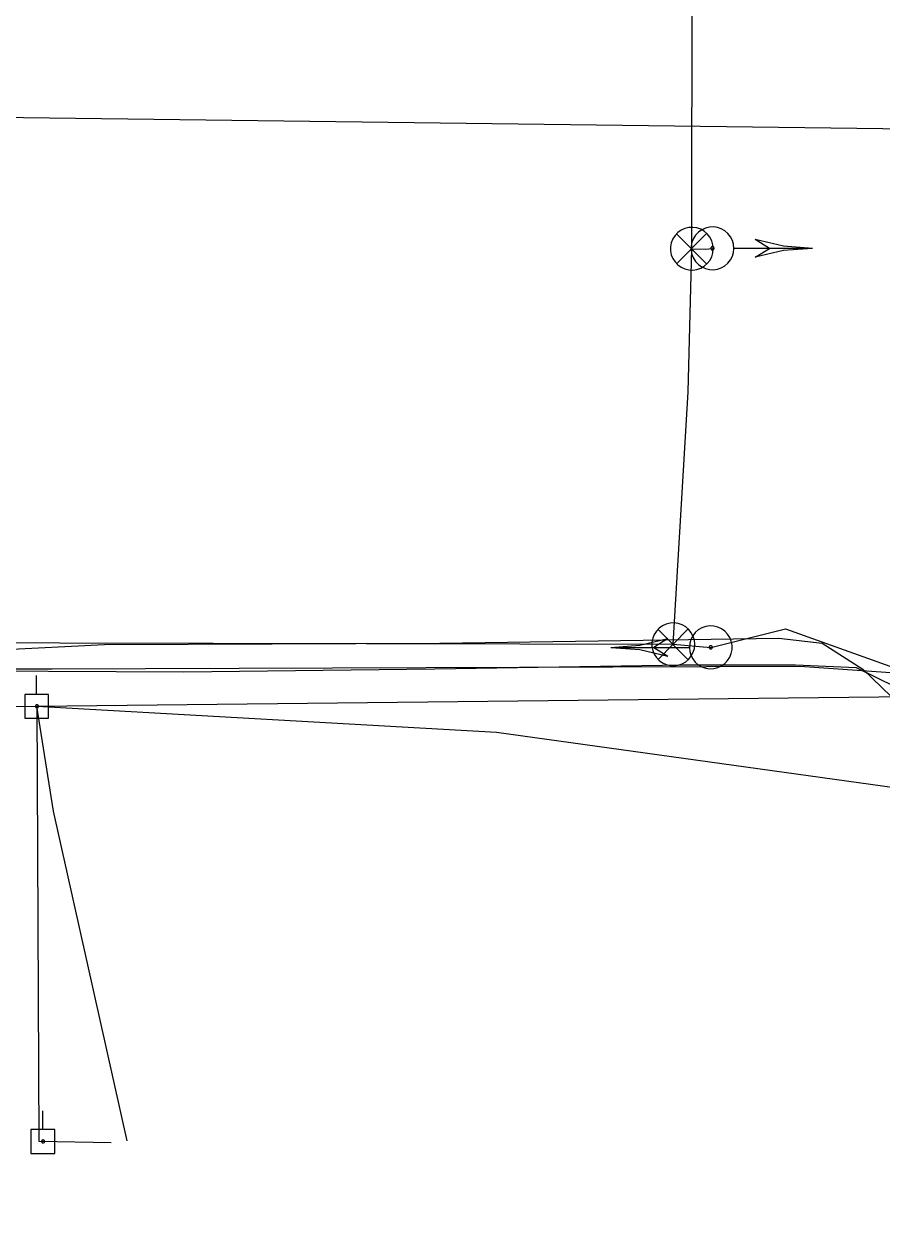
# Model space of a CAD drawing. Extents: x 596028 to 606371, y 330010 to 403088.
# Drawn here: x 601888.4 to 602020.6, y 366000.6 to 366186.9 of the extents above; entities that cross this region are included whole.
import ezdxf

# ---------------------------------------------------------------- set-up
doc = ezdxf.new("R2010")
doc.units = 0
for name, color, linetype in [('E_SIG', 7, 'Continuous'), ('E_SIG_Conduit', 7, 'Continuous'), ('E_UTL_EPowerPole', 7, 'Continuous'), ('E_UTL_FO_UG_MCI', 7, 'Continuous'), ('E_UTL_FO_UG_MWFN', 7, 'Continuous'), ('E_UTL_Overhead', 7, 'Continuous'), ('E_UTL_SAN_UG', 7, 'Continuous'), ('E_UTL_T_UG', 7, 'Continuous')]:
    doc.layers.add(name, color=color, linetype=linetype)

msp = doc.modelspace()

# ---------------------------------------------------------------- linework, layer by layer
at = {"layer": 'E_SIG'}
for points in [[(601994.59, 366152.3), (601994.53, 366152.92), (601994.35, 366153.52), (601994.06, 366154.08), (601993.67, 366154.58), (601993.2, 366154.99), (601992.66, 366155.3), (601992.06, 366155.5), (601991.44, 366155.59), (601990.82, 366155.56), (601990.21, 366155.42), (601989.64, 366155.16), (601989.12, 366154.79), (601988.69, 366154.34), (601988.35, 366153.81), (601988.12, 366153.23), (601988, 366152.61), (601988, 366151.98), (601988.12, 366151.37), (601988.35, 366150.79), (601988.69, 366150.26), (601989.12, 366149.8), (601989.64, 366149.44), (601990.21, 366149.18), (601990.82, 366149.03), (601991.44, 366149), (601992.06, 366149.09), (601992.66, 366149.3), (601993.2, 366149.61), (601993.67, 366150.02), (601994.06, 366150.51), (601994.35, 366151.07), (601994.53, 366151.67), (601994.59, 366152.3)], [(601997.76, 366152.36), (601997.7, 366152.99), (601997.53, 366153.59), (601997.24, 366154.15), (601996.85, 366154.64), (601996.38, 366155.05), (601995.83, 366155.37), (601995.24, 366155.57), (601994.62, 366155.66), (601993.99, 366155.63), (601993.38, 366155.48), (601992.81, 366155.22), (601992.3, 366154.86), (601991.87, 366154.4), (601991.53, 366153.88), (601991.3, 366153.29), (601991.18, 366152.68), (601991.18, 366152.05), (601991.3, 366151.43), (601991.53, 366150.85), (601991.87, 366150.32), (601992.3, 366149.87), (601992.81, 366149.51), (601993.38, 366149.25), (601993.99, 366149.1), (601994.62, 366149.07), (601995.24, 366149.16), (601995.83, 366149.36), (601996.38, 366149.68), (601996.85, 366150.09), (601997.24, 366150.58), (601997.53, 366151.14), (601997.7, 366151.74), (601997.76, 366152.36)], [(601993.55, 366154.63), (601988.94, 366149.98)], [(601988.94, 366154.58), (601993.59, 366149.93)], [(602009.86, 366152.36), (602005.41, 366152.71), (602001.06, 366153.74)], [(602003.26, 366152.36), (602001.06, 366153.74)], [(601991.29, 366152.3), (601993.36, 366152.24), (601994.46, 366152.36)], [(601994.71, 366152.36), (601994.71, 366152.41), (601994.7, 366152.46), (601994.67, 366152.5), (601994.65, 366152.54), (601994.61, 366152.57), (601994.57, 366152.59), (601994.52, 366152.61), (601994.47, 366152.62), (601994.43, 366152.61), (601994.38, 366152.6), (601994.34, 366152.58), (601994.3, 366152.56), (601994.26, 366152.52), (601994.24, 366152.48), (601994.22, 366152.44), (601994.21, 366152.39), (601994.21, 366152.34), (601994.22, 366152.29), (601994.24, 366152.25), (601994.26, 366152.21), (601994.3, 366152.17), (601994.34, 366152.15), (601994.38, 366152.13), (601994.43, 366152.11), (601994.47, 366152.11), (601994.52, 366152.12), (601994.57, 366152.13), (601994.61, 366152.16), (601994.65, 366152.19), (601994.67, 366152.23), (601994.7, 366152.27), (601994.71, 366152.32), (601994.71, 366152.36)], [(602009.86, 366152.36), (601997.82, 366152.36)], [(602009.86, 366152.36), (602005.41, 366152.02), (602001.06, 366150.99)], [(602001.06, 366150.99), (602003.26, 366152.36)], [(601991.73, 366091.32), (601991.67, 366091.94), (601991.49, 366092.54), (601991.2, 366093.1), (601990.81, 366093.6), (601990.34, 366094.01), (601989.8, 366094.32), (601989.2, 366094.53), (601988.58, 366094.61), (601987.96, 366094.58), (601987.35, 366094.44), (601986.78, 366094.18), (601986.26, 366093.81), (601985.83, 366093.36), (601985.49, 366092.83), (601985.26, 366092.25), (601985.14, 366091.63), (601985.14, 366091), (601985.26, 366090.39), (601985.49, 366089.81), (601985.83, 366089.28), (601986.26, 366088.82), (601986.78, 366088.46), (601987.35, 366088.2), (601987.96, 366088.05), (601988.58, 366088.02), (601989.2, 366088.11), (601989.8, 366088.32), (601990.34, 366088.63), (601990.81, 366089.04), (601991.2, 366089.53), (601991.49, 366090.09), (601991.67, 366090.69), (601991.73, 366091.32)], [(601990.69, 366093.65), (601986.08, 366089)], [(601986.08, 366093.61), (601990.73, 366088.95)], [(601990.9, 366090.85), (601990.96, 366090.23), (601991.13, 366089.63), (601991.42, 366089.07), (601991.81, 366088.58), (601992.28, 366088.17), (601992.83, 366087.85), (601993.42, 366087.65), (601994.04, 366087.56), (601994.67, 366087.59), (601995.28, 366087.73), (601995.85, 366088), (601996.36, 366088.36), (601996.79, 366088.81), (601997.13, 366089.34), (601997.36, 366089.92), (601997.48, 366090.54), (601997.48, 366091.17), (601997.36, 366091.78), (601997.13, 366092.37), (601996.79, 366092.89), (601996.36, 366093.35), (601995.85, 366093.71), (601995.28, 366093.97), (601994.67, 366094.12), (601994.04, 366094.15), (601993.42, 366094.06), (601992.83, 366093.86), (601992.28, 366093.54), (601991.81, 366093.13), (601991.42, 366092.64), (601991.13, 366092.08), (601990.96, 366091.48), (601990.9, 366090.85)], [(601978.8, 366090.85), (601983.25, 366091.2), (601987.6, 366092.23)], [(601987.6, 366092.23), (601985.4, 366090.85)], [(601978.8, 366090.85), (601990.84, 366090.85)], [(601978.8, 366090.85), (601983.25, 366090.51), (601987.6, 366089.48)], [(601985.4, 366090.85), (601987.6, 366089.48)], [(601993.95, 366090.85), (601993.95, 366090.81), (601993.96, 366090.76), (601993.99, 366090.72), (601994.02, 366090.68), (601994.05, 366090.65), (601994.09, 366090.62), (601994.14, 366090.61), (601994.19, 366090.6), (601994.23, 366090.6), (601994.28, 366090.61), (601994.32, 366090.63), (601994.36, 366090.66), (601994.4, 366090.7), (601994.42, 366090.74), (601994.44, 366090.78), (601994.45, 366090.83), (601994.45, 366090.88), (601994.44, 366090.92), (601994.42, 366090.97), (601994.4, 366091.01), (601994.36, 366091.04), (601994.32, 366091.07), (601994.28, 366091.09), (601994.23, 366091.1), (601994.19, 366091.11), (601994.14, 366091.1), (601994.09, 366091.08), (601994.05, 366091.06), (601994.02, 366091.03), (601993.99, 366090.99), (601993.96, 366090.95), (601993.95, 366090.9), (601993.95, 366090.85)]]:
    msp.add_lwpolyline(points, dxfattribs=at)
at = {"layer": 'E_SIG_Conduit'}
for points in [[(601988.43, 366091.32), (601990.72, 366130.23), (601991.29, 366152.3), (601991.35, 366195.96), (601993.99, 366195.92), (601994.72, 366196.07)], [(601988.43, 366091.32), (601994.2, 366090.85), (602005.7, 366093.72), (602028.84, 366085.41), (602036.76, 366051.18)], [(601728.4, 366091.93), (601988.43, 366091.32)]]:
    msp.add_lwpolyline(points, dxfattribs=at)
at = {"layer": 'E_UTL_EPowerPole'}
for points in [[(601890.28, 366083.6), (601890.28, 366086.51)], [(601892.13, 366083.6), (601888.44, 366083.6)], [(601888.44, 366083.6), (601888.44, 366079.91)], [(601890.55, 366081.76), (601890.55, 366081.81), (601890.54, 366081.85), (601890.51, 366081.89), (601890.49, 366081.93), (601890.45, 366081.96), (601890.41, 366081.98), (601890.37, 366081.99), (601890.33, 366082), (601890.28, 366082), (601890.24, 366081.99), (601890.2, 366081.97), (601890.16, 366081.94), (601890.13, 366081.91), (601890.1, 366081.87), (601890.09, 366081.83), (601890.08, 366081.78), (601890.08, 366081.74), (601890.09, 366081.69), (601890.1, 366081.65), (601890.13, 366081.61), (601890.16, 366081.58), (601890.2, 366081.56), (601890.24, 366081.54), (601890.28, 366081.53), (601890.33, 366081.52), (601890.37, 366081.53), (601890.41, 366081.54), (601890.45, 366081.57), (601890.49, 366081.6), (601890.51, 366081.63), (601890.54, 366081.67), (601890.55, 366081.72), (601890.55, 366081.76)], [(601892.13, 366079.91), (601892.13, 366083.6)], [(601888.44, 366079.91), (601892.13, 366079.91)], [(601891.24, 366016.52), (601891.24, 366019.42)], [(601893.08, 366016.52), (601889.39, 366016.52)], [(601889.39, 366016.52), (601889.39, 366012.82)], [(601893.08, 366012.82), (601893.08, 366016.52)], [(601891.51, 366014.67), (601891.5, 366014.72), (601891.49, 366014.76), (601891.47, 366014.8), (601891.44, 366014.84), (601891.41, 366014.87), (601891.37, 366014.89), (601891.33, 366014.9), (601891.28, 366014.91), (601891.24, 366014.91), (601891.19, 366014.9), (601891.15, 366014.88), (601891.11, 366014.85), (601891.08, 366014.82), (601891.06, 366014.78), (601891.04, 366014.74), (601891.03, 366014.7), (601891.03, 366014.65), (601891.04, 366014.61), (601891.06, 366014.56), (601891.08, 366014.53), (601891.11, 366014.49), (601891.15, 366014.47), (601891.19, 366014.45), (601891.24, 366014.44), (601891.28, 366014.43), (601891.33, 366014.44), (601891.37, 366014.46), (601891.41, 366014.48), (601891.44, 366014.51), (601891.47, 366014.54), (601891.49, 366014.58), (601891.5, 366014.63), (601891.51, 366014.67)], [(601889.39, 366012.82), (601893.08, 366012.82)]]:
    msp.add_lwpolyline(points, dxfattribs=at)
at = {"layer": 'E_UTL_FO_UG_MCI'}
msp.add_line((601670.63, 366086.79), (601892.68, 366087.55), dxfattribs=at)
msp.add_lwpolyline([(601892.68, 366087.55), (602007.91, 366087.96), (602032.26, 366086.26)], dxfattribs=at)
at = {"layer": 'E_UTL_FO_UG_MWFN'}
msp.add_lwpolyline([(601630.83, 366088.05), (601695.26, 366088.47), (601737.72, 366088.54), (601780.39, 366088.55), (601820.34, 366087.52), (601861.01, 366088.82), (601871.13, 366087.29), (601912.95, 366087.07), (601951.66, 366087.55), (601989.97, 366088.15), (602007.28, 366088.14), (602016.63, 366087.72), (602022.69, 366084.76), (602028.43, 366079.28), (602031.08, 366072.06), (602031.82, 366056.69), (602032.79, 366023.71), (602031.96, 365991.27), (602030.32, 365959.77), (602030.84, 365929.53), (602028.45, 365917.15)], dxfattribs=at)
at = {"layer": 'E_UTL_Overhead'}
msp.add_line((601890.31, 366081.76), (602181.58, 366085.08), dxfattribs=at)
for points in [[(601249.7, 366078.68), (601344.65, 366080.23), (601543.43, 366080.93), (601669.7, 366081.28), (601780.71, 366081.68), (601890.31, 366081.76), (601961.16, 366077.77), (602036.2, 366067.33), (602181.58, 366085.08), (602296.72, 366081.44), (602344.56, 366079.52), (602371.94, 366078.93), (602585.07, 366035.91), (602953.71, 366030.37), (603201.09, 366091.48), (603317.6, 366100.34), (603443.01, 366096.25), (603471.34, 366095.25), (603557.26, 366094.43), (603700.38, 366092.15), (603857.89, 366090.59), (604035.11, 366088.93), (604164.86, 366086.71)], [(601904.22, 366014.76), (601892.86, 366065.58), (601890.31, 366081.76)], [(601890.31, 366081.76), (601890.62, 366014.74), (601901.78, 366014.52)]]:
    msp.add_lwpolyline(points, dxfattribs=at)
at = {"layer": 'E_UTL_SAN_UG'}
msp.add_line((601749.15, 366174.31), (602066.06, 366170.27), dxfattribs=at)
at = {"layer": 'E_UTL_T_UG'}
msp.add_lwpolyline([(601622.72, 366080.18), (601675.13, 366077.13), (601732.28, 366080.3), (601797.81, 366077.96), (601830.83, 366076.76), (601834.12, 366078.02), (601838.23, 366080.6), (601844.25, 366085.23), (601865.13, 366088.87), (601884.42, 366090.49), (601900.75, 366091.27), (601952.43, 366091.49), (602004.71, 366092.28), (602011.35, 366091.52), (602017.63, 366087.51), (602023.45, 366081.86), (602028.54, 366074.33), (602033.32, 366066.35), (602035.88, 366061.97), (602039.15, 366058.92), (602051.36, 366058.25), (602055.93, 366059.51), (602057.03, 366063.43)], dxfattribs=at)

doc.saveas('drawing.dxf')
